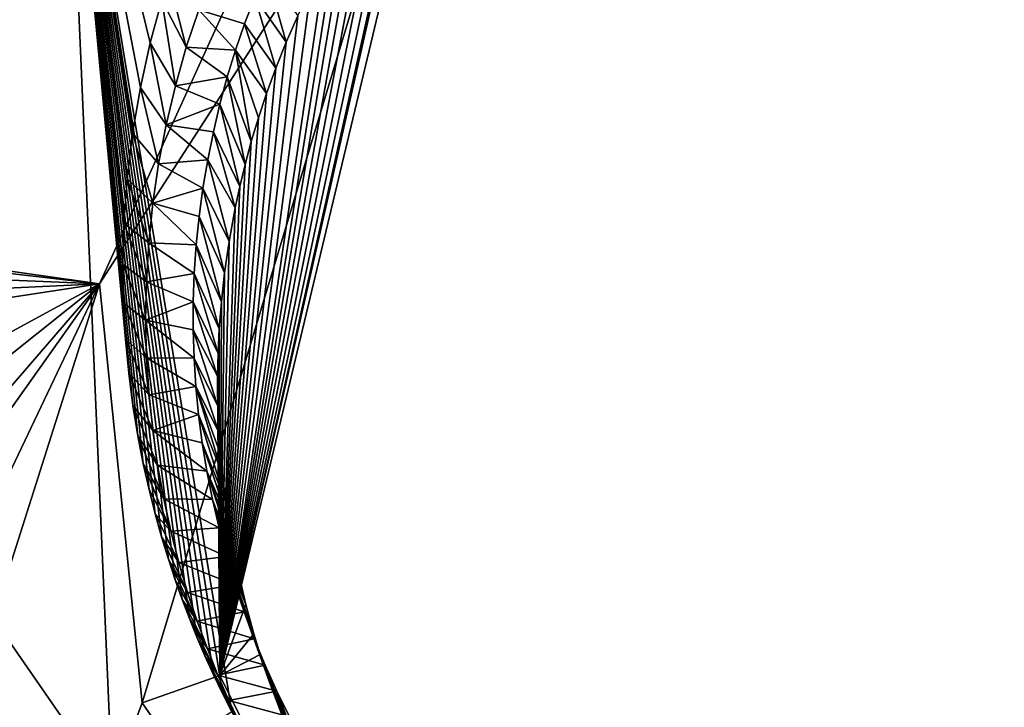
# Model space of a CAD drawing. Header units: millimetres. Extents: x -147 to 294, y -82 to 275.
# Tile 472 of 609: x 213.27 to 215.61, y 245.73 to 247.36. Entities that reach past the tile are written whole.
import ezdxf

# ---------------------------------------------------------------- set-up
doc = ezdxf.new("R2010")
doc.units = ezdxf.units.MM
doc.header["$LTSCALE"] = 67.506716
for name, color, linetype in [('1643', 7, 'CONTINUOUS'), ('1670', 7, 'CONTINUOUS'), ('3773', 7, 'CONTINUOUS'), ('3774', 7, 'CONTINUOUS'), ('3775', 7, 'CONTINUOUS'), ('3776', 7, 'CONTINUOUS'), ('3777', 7, 'CONTINUOUS'), ('3778', 7, 'CONTINUOUS'), ('3779', 7, 'CONTINUOUS'), ('499', 7, 'CONTINUOUS'), ('841', 7, 'CONTINUOUS')]:
    doc.layers.add(name, color=color, linetype=linetype)

msp = doc.modelspace()

# ---------------------------------------------------------------- linework, layer by layer
at = {"layer": '1643', "linetype": 'CONTINUOUS'}
for points in [[(213.672, 244.3437, -6.225), (206.5782, 244.5473, -6.2096), (200.6965, 246.8815, -6.1373), (213.672, 244.3437, -6.225)], [(212.902, 245.2862, -6.1371), (213.672, 244.3437, -6.225), (200.6965, 246.8815, -6.1373), (212.902, 245.2862, -6.1371)]]:
    msp.add_3dface(points, dxfattribs=at)
at = {"layer": '1670', "linetype": 'CONTINUOUS'}
for points in [[(213.4618, 246.7322, -3.7288), (214.0716, 248.0712, -3.65), (197.7173, 248.9699, -3.7503), (213.4618, 246.7322, -3.7288)], [(199.0867, 248.396, -3.7451), (213.4618, 246.7322, -3.7288), (197.7173, 248.9699, -3.7503), (199.0867, 248.396, -3.7451)], [(199.8242, 247.2973, -3.8183), (213.4618, 246.7322, -3.7288), (199.0867, 248.396, -3.7451), (199.8242, 247.2973, -3.8183)], [(199.8937, 246.0966, -3.9325), (213.4618, 246.7322, -3.7288), (199.8242, 247.2973, -3.8183), (199.8937, 246.0966, -3.9325)], [(198.5865, 244.4599, -4.1641), (213.4618, 246.7322, -3.7288), (199.8937, 246.0966, -3.9325), (198.5865, 244.4599, -4.1641)], [(213.4618, 246.7322, -3.7288), (198.5865, 244.4599, -4.1641), (207.1573, 243.304, -4.0113), (213.4618, 246.7322, -3.7288)], [(208.3239, 242.6352, -4.0634), (213.4618, 246.7322, -3.7288), (207.1573, 243.304, -4.0113), (208.3239, 242.6352, -4.0634)], [(208.9407, 241.49, -4.1749), (213.4618, 246.7322, -3.7288), (208.3239, 242.6352, -4.0634), (208.9407, 241.49, -4.1749)], [(209.4505, 238.3032, -4.5268), (213.4618, 246.7322, -3.7288), (208.8925, 240.2933, -4.3049), (209.4505, 238.3032, -4.5268)], [(208.8925, 240.2933, -4.3049), (213.4618, 246.7322, -3.7288), (208.9407, 241.49, -4.1749), (208.8925, 240.2933, -4.3049)], [(210.7698, 238.2533, -4.5179), (213.4618, 246.7322, -3.7288), (209.4505, 238.3032, -4.5268), (210.7698, 238.2533, -4.5179)], [(213.4618, 246.7322, -3.7288), (210.7698, 238.2533, -4.5179), (213.5635, 245.736, -3.8043), (213.4618, 246.7322, -3.7288)], [(213.5635, 245.736, -3.8043), (210.7698, 238.2533, -4.5179), (214.3491, 244.5932, -3.9074), (213.5635, 245.736, -3.8043)]]:
    msp.add_3dface(points, dxfattribs=at)
at = {"layer": '3773', "linetype": 'CONTINUOUS'}
for points in [[(213.7478, 245.8008, -3.8744), (214.3491, 244.5932, -3.9074), (213.8442, 245.8506, -4.1063), (213.7478, 245.8008, -3.8744)], [(213.8442, 245.8506, -4.1063), (214.3491, 244.5932, -3.9074), (213.8696, 245.7763, -4.1103), (213.8442, 245.8506, -4.1063)], [(213.5635, 245.736, -3.8043), (214.3491, 244.5932, -3.9074), (213.7478, 245.8008, -3.8744), (213.5635, 245.736, -3.8043)], [(213.8696, 245.7763, -4.1103), (214.3491, 244.5932, -3.9074), (213.8974, 245.7037, -4.1144), (213.8696, 245.7763, -4.1103)]]:
    msp.add_3dface(points, dxfattribs=at)
at = {"layer": '3774', "linetype": 'CONTINUOUS'}
for points in [[(214.0716, 248.0712, -3.65), (213.4618, 246.7322, -3.7288), (214.2198, 247.9095, -3.7665), (214.0716, 248.0712, -3.65)], [(213.4618, 246.7322, -3.7288), (213.5635, 245.736, -3.8043), (214.2198, 247.9095, -3.7665), (213.4618, 246.7322, -3.7288)], [(213.5635, 245.736, -3.8043), (213.7478, 245.8008, -3.8744), (214.2198, 247.9095, -3.7665), (213.5635, 245.736, -3.8043)], [(214.2198, 247.9095, -3.7665), (213.7478, 245.8008, -3.8744), (214.2356, 247.8424, -4.0151), (214.2198, 247.9095, -3.7665)], [(214.2356, 247.8424, -4.0151), (213.7478, 245.8008, -3.8744), (214.1999, 247.7992, -4.0165), (214.2356, 247.8424, -4.0151)], [(214.1999, 247.7992, -4.0165), (213.7478, 245.8008, -3.8744), (214.166, 247.756, -4.0179), (214.1999, 247.7992, -4.0165)], [(214.166, 247.756, -4.0179), (213.7478, 245.8008, -3.8744), (214.1339, 247.7127, -4.0194), (214.166, 247.756, -4.0179)], [(214.1339, 247.7127, -4.0194), (213.7478, 245.8008, -3.8744), (214.1036, 247.6697, -4.0209), (214.1339, 247.7127, -4.0194)], [(214.1036, 247.6697, -4.0209), (213.7478, 245.8008, -3.8744), (214.0751, 247.627, -4.0224), (214.1036, 247.6697, -4.0209)], [(214.0751, 247.627, -4.0224), (213.7478, 245.8008, -3.8744), (214.0482, 247.5845, -4.024), (214.0751, 247.627, -4.0224)], [(214.0482, 247.5845, -4.024), (213.7478, 245.8008, -3.8744), (214.023, 247.5424, -4.0256), (214.0482, 247.5845, -4.024)], [(214.023, 247.5424, -4.0256), (213.7478, 245.8008, -3.8744), (213.9994, 247.5007, -4.0272), (214.023, 247.5424, -4.0256)], [(213.9994, 247.5007, -4.0272), (213.7478, 245.8008, -3.8744), (213.9647, 247.4348, -4.0297), (213.9994, 247.5007, -4.0272)], [(213.9647, 247.4348, -4.0297), (213.7478, 245.8008, -3.8744), (213.9336, 247.3703, -4.0323), (213.9647, 247.4348, -4.0297)], [(213.9336, 247.3703, -4.0323), (213.7478, 245.8008, -3.8744), (213.9058, 247.3071, -4.0349), (213.9336, 247.3703, -4.0323)], [(213.9058, 247.3071, -4.0349), (213.7478, 245.8008, -3.8744), (213.881, 247.2454, -4.0375), (213.9058, 247.3071, -4.0349)], [(213.881, 247.2454, -4.0375), (213.7478, 245.8008, -3.8744), (213.859, 247.1853, -4.04), (213.881, 247.2454, -4.0375)], [(213.859, 247.1853, -4.04), (213.7478, 245.8008, -3.8744), (213.8397, 247.1271, -4.0426), (213.859, 247.1853, -4.04)], [(213.8397, 247.1271, -4.0426), (213.7478, 245.8008, -3.8744), (213.8227, 247.0707, -4.0451), (213.8397, 247.1271, -4.0426)], [(213.8227, 247.0707, -4.0451), (213.7478, 245.8008, -3.8744), (213.808, 247.0162, -4.0475), (213.8227, 247.0707, -4.0451)], [(213.808, 247.0162, -4.0475), (213.7478, 245.8008, -3.8744), (213.7953, 246.9637, -4.0498), (213.808, 247.0162, -4.0475)], [(213.7953, 246.9637, -4.0498), (213.7478, 245.8008, -3.8744), (213.7844, 246.9132, -4.0521), (213.7953, 246.9637, -4.0498)], [(213.7844, 246.9132, -4.0521), (213.7478, 245.8008, -3.8744), (213.77, 246.8333, -4.0559), (213.7844, 246.9132, -4.0521)], [(213.77, 246.8333, -4.0559), (213.7478, 245.8008, -3.8744), (213.7593, 246.7587, -4.0594), (213.77, 246.8333, -4.0559)], [(213.7593, 246.7587, -4.0594), (213.7478, 245.8008, -3.8744), (213.7517, 246.6895, -4.0628), (213.7593, 246.7587, -4.0594)], [(213.7517, 246.6895, -4.0628), (213.7478, 245.8008, -3.8744), (213.7468, 246.6256, -4.0659), (213.7517, 246.6895, -4.0628)], [(213.7468, 246.6256, -4.0659), (213.7478, 245.8008, -3.8744), (213.744, 246.5669, -4.0688), (213.7468, 246.6256, -4.0659)], [(213.744, 246.5669, -4.0688), (213.7478, 245.8008, -3.8744), (213.7428, 246.5132, -4.0714), (213.744, 246.5669, -4.0688)], [(213.7428, 246.5132, -4.0714), (213.7478, 245.8008, -3.8744), (213.7434, 246.4415, -4.075), (213.7428, 246.5132, -4.0714)], [(213.7434, 246.4415, -4.075), (213.7478, 245.8008, -3.8744), (213.746, 246.3797, -4.0781), (213.7434, 246.4415, -4.075)], [(213.746, 246.3797, -4.0781), (213.7478, 245.8008, -3.8744), (213.7496, 246.327, -4.0808), (213.746, 246.3797, -4.0781)], [(213.7496, 246.327, -4.0808), (213.7478, 245.8008, -3.8744), (213.7538, 246.2824, -4.0831), (213.7496, 246.327, -4.0808)], [(213.7538, 246.2824, -4.0831), (213.7478, 245.8008, -3.8744), (213.762, 246.2139, -4.0866), (213.7538, 246.2824, -4.0831)], [(213.762, 246.2139, -4.0866), (213.7478, 245.8008, -3.8744), (213.7688, 246.1676, -4.0891), (213.762, 246.2139, -4.0866)], [(213.7688, 246.1676, -4.0891), (213.7478, 245.8008, -3.8744), (213.7781, 246.1136, -4.092), (213.7688, 246.1676, -4.0891)], [(213.7781, 246.1136, -4.092), (213.7478, 245.8008, -3.8744), (213.7876, 246.0655, -4.0946), (213.7781, 246.1136, -4.092)], [(213.7876, 246.0655, -4.0946), (213.7478, 245.8008, -3.8744), (213.8098, 245.9698, -4.0998), (213.7876, 246.0655, -4.0946)], [(213.8098, 245.9698, -4.0998), (213.7478, 245.8008, -3.8744), (213.829, 245.9002, -4.1036), (213.8098, 245.9698, -4.0998)], [(213.7478, 245.8008, -3.8744), (213.8442, 245.8506, -4.1063), (213.829, 245.9002, -4.1036), (213.7478, 245.8008, -3.8744)]]:
    msp.add_3dface(points, dxfattribs=at)
at = {"layer": '3775', "linetype": 'CONTINUOUS'}
for points in [[(213.858, 247.4766, -4.6871), (213.9058, 247.3071, -4.0349), (213.8313, 247.4141, -4.6908), (213.858, 247.4766, -4.6871)], [(213.9336, 247.3703, -4.0323), (213.9058, 247.3071, -4.0349), (213.858, 247.4766, -4.6871), (213.9336, 247.3703, -4.0323)], [(213.8313, 247.4141, -4.6908), (213.881, 247.2454, -4.0375), (213.807, 247.3513, -4.6946), (213.8313, 247.4141, -4.6908)], [(213.9058, 247.3071, -4.0349), (213.881, 247.2454, -4.0375), (213.8313, 247.4141, -4.6908), (213.9058, 247.3071, -4.0349)], [(213.807, 247.3513, -4.6946), (213.859, 247.1853, -4.04), (213.7852, 247.2883, -4.6985), (213.807, 247.3513, -4.6946)], [(213.881, 247.2454, -4.0375), (213.859, 247.1853, -4.04), (213.807, 247.3513, -4.6946), (213.881, 247.2454, -4.0375)], [(213.7852, 247.2883, -4.6985), (213.8227, 247.0707, -4.0451), (213.7657, 247.2247, -4.7025), (213.7852, 247.2883, -4.6985)], [(213.859, 247.1853, -4.04), (213.8397, 247.1271, -4.0426), (213.7852, 247.2883, -4.6985), (213.859, 247.1853, -4.04)], [(213.8397, 247.1271, -4.0426), (213.8227, 247.0707, -4.0451), (213.7852, 247.2883, -4.6985), (213.8397, 247.1271, -4.0426)], [(213.7657, 247.2247, -4.7025), (213.808, 247.0162, -4.0475), (213.7481, 247.1598, -4.7067), (213.7657, 247.2247, -4.7025)], [(213.8227, 247.0707, -4.0451), (213.808, 247.0162, -4.0475), (213.7657, 247.2247, -4.7025), (213.8227, 247.0707, -4.0451)], [(213.7481, 247.1598, -4.7067), (213.7953, 246.9637, -4.0498), (213.7326, 247.094, -4.7109), (213.7481, 247.1598, -4.7067)], [(213.808, 247.0162, -4.0475), (213.7953, 246.9637, -4.0498), (213.7481, 247.1598, -4.7067), (213.808, 247.0162, -4.0475)], [(213.7326, 247.094, -4.7109), (213.7844, 246.9132, -4.0521), (213.7192, 247.0274, -4.7153), (213.7326, 247.094, -4.7109)], [(213.7953, 246.9637, -4.0498), (213.7844, 246.9132, -4.0521), (213.7326, 247.094, -4.7109), (213.7953, 246.9637, -4.0498)], [(213.7192, 247.0274, -4.7153), (213.77, 246.8333, -4.0559), (213.7079, 246.9602, -4.7198), (213.7192, 247.0274, -4.7153)], [(213.7844, 246.9132, -4.0521), (213.77, 246.8333, -4.0559), (213.7192, 247.0274, -4.7153), (213.7844, 246.9132, -4.0521)], [(213.7079, 246.9602, -4.7198), (213.7593, 246.7587, -4.0594), (213.6988, 246.8927, -4.7244), (213.7079, 246.9602, -4.7198)], [(213.77, 246.8333, -4.0559), (213.7593, 246.7587, -4.0594), (213.7079, 246.9602, -4.7198), (213.77, 246.8333, -4.0559)], [(213.6988, 246.8927, -4.7244), (213.7517, 246.6895, -4.0628), (213.6919, 246.825, -4.7291), (213.6988, 246.8927, -4.7244)], [(213.7593, 246.7587, -4.0594), (213.7517, 246.6895, -4.0628), (213.6988, 246.8927, -4.7244), (213.7593, 246.7587, -4.0594)], [(213.6919, 246.825, -4.7291), (213.7468, 246.6256, -4.0659), (213.6872, 246.7573, -4.7339), (213.6919, 246.825, -4.7291)], [(213.7517, 246.6895, -4.0628), (213.7468, 246.6256, -4.0659), (213.6919, 246.825, -4.7291), (213.7517, 246.6895, -4.0628)], [(213.6872, 246.7573, -4.7339), (213.744, 246.5669, -4.0688), (213.6847, 246.6899, -4.7387), (213.6872, 246.7573, -4.7339)], [(213.7468, 246.6256, -4.0659), (213.744, 246.5669, -4.0688), (213.6872, 246.7573, -4.7339), (213.7468, 246.6256, -4.0659)], [(213.6847, 246.6899, -4.7387), (213.7428, 246.5132, -4.0714), (213.6846, 246.6229, -4.7435), (213.6847, 246.6899, -4.7387)], [(213.744, 246.5669, -4.0688), (213.7428, 246.5132, -4.0714), (213.6847, 246.6899, -4.7387), (213.744, 246.5669, -4.0688)], [(213.7428, 246.5132, -4.0714), (213.7434, 246.4415, -4.075), (213.6846, 246.6229, -4.7435), (213.7428, 246.5132, -4.0714)], [(213.6846, 246.6229, -4.7435), (213.7434, 246.4415, -4.075), (213.6867, 246.5558, -4.7484), (213.6846, 246.6229, -4.7435)], [(213.7434, 246.4415, -4.075), (213.746, 246.3797, -4.0781), (213.6867, 246.5558, -4.7484), (213.7434, 246.4415, -4.075)], [(213.6867, 246.5558, -4.7484), (213.746, 246.3797, -4.0781), (213.691, 246.4886, -4.7533), (213.6867, 246.5558, -4.7484)], [(213.746, 246.3797, -4.0781), (213.7496, 246.327, -4.0808), (213.691, 246.4886, -4.7533), (213.746, 246.3797, -4.0781)], [(213.7496, 246.327, -4.0808), (213.7538, 246.2824, -4.0831), (213.691, 246.4886, -4.7533), (213.7496, 246.327, -4.0808)], [(213.691, 246.4886, -4.7533), (213.7538, 246.2824, -4.0831), (213.6975, 246.4214, -4.7584), (213.691, 246.4886, -4.7533)], [(213.7538, 246.2824, -4.0831), (213.762, 246.2139, -4.0866), (213.6975, 246.4214, -4.7584), (213.7538, 246.2824, -4.0831)], [(213.6975, 246.4214, -4.7584), (213.762, 246.2139, -4.0866), (213.7063, 246.3541, -4.7634), (213.6975, 246.4214, -4.7584)], [(213.762, 246.2139, -4.0866), (213.7688, 246.1676, -4.0891), (213.7063, 246.3541, -4.7634), (213.762, 246.2139, -4.0866)], [(213.7063, 246.3541, -4.7634), (213.7688, 246.1676, -4.0891), (213.7173, 246.2867, -4.7686), (213.7063, 246.3541, -4.7634)], [(213.7688, 246.1676, -4.0891), (213.7781, 246.1136, -4.092), (213.7173, 246.2867, -4.7686), (213.7688, 246.1676, -4.0891)], [(213.7781, 246.1136, -4.092), (213.7876, 246.0655, -4.0946), (213.7173, 246.2867, -4.7686), (213.7781, 246.1136, -4.092)], [(213.7173, 246.2867, -4.7686), (213.7876, 246.0655, -4.0946), (213.7306, 246.2193, -4.7738), (213.7173, 246.2867, -4.7686)], [(213.7876, 246.0655, -4.0946), (213.8098, 245.9698, -4.0998), (213.7306, 246.2193, -4.7738), (213.7876, 246.0655, -4.0946)], [(213.7306, 246.2193, -4.7738), (213.8098, 245.9698, -4.0998), (213.7461, 246.1518, -4.7791), (213.7306, 246.2193, -4.7738)], [(213.7461, 246.1518, -4.7791), (213.8098, 245.9698, -4.0998), (213.7639, 246.0843, -4.7845), (213.7461, 246.1518, -4.7791)], [(213.829, 245.9002, -4.1036), (213.8442, 245.8506, -4.1063), (213.7639, 246.0843, -4.7845), (213.829, 245.9002, -4.1036)], [(213.7639, 246.0843, -4.7845), (213.8442, 245.8506, -4.1063), (213.784, 246.0168, -4.7899), (213.7639, 246.0843, -4.7845)], [(213.8098, 245.9698, -4.0998), (213.829, 245.9002, -4.1036), (213.7639, 246.0843, -4.7845), (213.8098, 245.9698, -4.0998)]]:
    msp.add_3dface(points, dxfattribs=at)
at = {"layer": '3776', "linetype": 'CONTINUOUS'}
for points in [[(213.8442, 245.8506, -4.1063), (213.8696, 245.7763, -4.1103), (213.784, 246.0168, -4.7899), (213.8442, 245.8506, -4.1063)], [(213.784, 246.0168, -4.7899), (213.8696, 245.7763, -4.1103), (213.8059, 245.9521, -4.7951), (213.784, 246.0168, -4.7899)], [(213.8059, 245.9521, -4.7951), (213.8696, 245.7763, -4.1103), (213.8298, 245.8884, -4.8003), (213.8059, 245.9521, -4.7951)], [(213.8696, 245.7763, -4.1103), (213.8974, 245.7037, -4.1144), (213.8298, 245.8884, -4.8003), (213.8696, 245.7763, -4.1103)], [(213.8298, 245.8884, -4.8003), (213.8974, 245.7037, -4.1144), (213.8557, 245.8256, -4.8055), (213.8298, 245.8884, -4.8003)], [(213.8974, 245.7037, -4.1144), (213.9274, 245.633, -4.1184), (213.8557, 245.8256, -4.8055), (213.8974, 245.7037, -4.1144)], [(213.8557, 245.8256, -4.8055), (213.9274, 245.633, -4.1184), (213.8836, 245.7638, -4.8107), (213.8557, 245.8256, -4.8055)], [(213.9274, 245.633, -4.1184), (213.9594, 245.5646, -4.1223), (213.8836, 245.7638, -4.8107), (213.9274, 245.633, -4.1184)], [(213.8836, 245.7638, -4.8107), (213.9594, 245.5646, -4.1223), (213.9135, 245.7029, -4.8159), (213.8836, 245.7638, -4.8107)]]:
    msp.add_3dface(points, dxfattribs=at)
at = {"layer": '3777', "linetype": 'CONTINUOUS'}
for points in [[(213.8313, 247.4141, -4.6908), (213.807, 247.3513, -4.6946), (213.6978, 247.3845, -4.6901), (213.8313, 247.4141, -4.6908)], [(213.6978, 247.3845, -4.6901), (213.7852, 247.2883, -4.6985), (213.6682, 247.2952, -4.6957), (213.6978, 247.3845, -4.6901)], [(213.807, 247.3513, -4.6946), (213.7852, 247.2883, -4.6985), (213.6978, 247.3845, -4.6901), (213.807, 247.3513, -4.6946)], [(213.6682, 247.2952, -4.6957), (213.7657, 247.2247, -4.7025), (213.6422, 247.2036, -4.7015), (213.6682, 247.2952, -4.6957)], [(213.7852, 247.2883, -4.6985), (213.7657, 247.2247, -4.7025), (213.6682, 247.2952, -4.6957), (213.7852, 247.2883, -4.6985)], [(213.7657, 247.2247, -4.7025), (213.7481, 247.1598, -4.7067), (213.6422, 247.2036, -4.7015), (213.7657, 247.2247, -4.7025)], [(213.6422, 247.2036, -4.7015), (213.7481, 247.1598, -4.7067), (213.6201, 247.1109, -4.7076), (213.6422, 247.2036, -4.7015)], [(213.7481, 247.1598, -4.7067), (213.7326, 247.094, -4.7109), (213.6201, 247.1109, -4.7076), (213.7481, 247.1598, -4.7067)], [(213.6201, 247.1109, -4.7076), (213.7192, 247.0274, -4.7153), (213.6022, 247.0182, -4.7138), (213.6201, 247.1109, -4.7076)], [(213.7326, 247.094, -4.7109), (213.7192, 247.0274, -4.7153), (213.6201, 247.1109, -4.7076), (213.7326, 247.094, -4.7109)], [(213.7192, 247.0274, -4.7153), (213.7079, 246.9602, -4.7198), (213.6022, 247.0182, -4.7138), (213.7192, 247.0274, -4.7153)], [(213.6022, 247.0182, -4.7138), (213.7079, 246.9602, -4.7198), (213.5885, 246.9245, -4.7201), (213.6022, 247.0182, -4.7138)], [(213.7079, 246.9602, -4.7198), (213.6988, 246.8927, -4.7244), (213.5885, 246.9245, -4.7201), (213.7079, 246.9602, -4.7198)], [(213.5885, 246.9245, -4.7201), (213.6919, 246.825, -4.7291), (213.5789, 246.8303, -4.7266), (213.5885, 246.9245, -4.7201)], [(213.6988, 246.8927, -4.7244), (213.6919, 246.825, -4.7291), (213.5885, 246.9245, -4.7201), (213.6988, 246.8927, -4.7244)], [(213.5789, 246.8303, -4.7266), (213.6872, 246.7573, -4.7339), (213.5733, 246.7371, -4.7332), (213.5789, 246.8303, -4.7266)], [(213.6919, 246.825, -4.7291), (213.6872, 246.7573, -4.7339), (213.5789, 246.8303, -4.7266), (213.6919, 246.825, -4.7291)], [(213.6872, 246.7573, -4.7339), (213.6847, 246.6899, -4.7387), (213.5733, 246.7371, -4.7332), (213.6872, 246.7573, -4.7339)], [(213.5733, 246.7371, -4.7332), (213.6847, 246.6899, -4.7387), (213.5714, 246.6463, -4.7397), (213.5733, 246.7371, -4.7332)], [(213.6847, 246.6899, -4.7387), (213.6846, 246.6229, -4.7435), (213.5714, 246.6463, -4.7397), (213.6847, 246.6899, -4.7387)], [(213.6846, 246.6229, -4.7435), (213.6867, 246.5558, -4.7484), (213.5714, 246.6463, -4.7397), (213.6846, 246.6229, -4.7435)], [(213.5714, 246.6463, -4.7397), (213.6867, 246.5558, -4.7484), (213.5736, 246.5567, -4.7463), (213.5714, 246.6463, -4.7397)], [(213.6867, 246.5558, -4.7484), (213.691, 246.4886, -4.7533), (213.5736, 246.5567, -4.7463), (213.6867, 246.5558, -4.7484)], [(213.5736, 246.5567, -4.7463), (213.691, 246.4886, -4.7533), (213.5795, 246.4688, -4.7528), (213.5736, 246.5567, -4.7463)], [(213.691, 246.4886, -4.7533), (213.6975, 246.4214, -4.7584), (213.5795, 246.4688, -4.7528), (213.691, 246.4886, -4.7533)], [(213.5795, 246.4688, -4.7528), (213.6975, 246.4214, -4.7584), (213.5883, 246.3835, -4.7592), (213.5795, 246.4688, -4.7528)], [(213.6975, 246.4214, -4.7584), (213.7063, 246.3541, -4.7634), (213.5883, 246.3835, -4.7592), (213.6975, 246.4214, -4.7584)], [(213.7063, 246.3541, -4.7634), (213.7173, 246.2867, -4.7686), (213.5883, 246.3835, -4.7592), (213.7063, 246.3541, -4.7634)], [(213.5883, 246.3835, -4.7592), (213.7173, 246.2867, -4.7686), (213.5998, 246.3011, -4.7654), (213.5883, 246.3835, -4.7592)], [(213.7173, 246.2867, -4.7686), (213.7306, 246.2193, -4.7738), (213.5998, 246.3011, -4.7654), (213.7173, 246.2867, -4.7686)], [(213.5998, 246.3011, -4.7654), (213.7306, 246.2193, -4.7738), (213.6144, 246.2213, -4.7716), (213.5998, 246.3011, -4.7654)], [(213.7306, 246.2193, -4.7738), (213.7461, 246.1518, -4.7791), (213.6144, 246.2213, -4.7716), (213.7306, 246.2193, -4.7738)], [(213.6144, 246.2213, -4.7716), (213.7461, 246.1518, -4.7791), (213.6316, 246.1442, -4.7777), (213.6144, 246.2213, -4.7716)], [(213.7461, 246.1518, -4.7791), (213.7639, 246.0843, -4.7845), (213.6316, 246.1442, -4.7777), (213.7461, 246.1518, -4.7791)], [(213.6316, 246.1442, -4.7777), (213.7639, 246.0843, -4.7845), (213.6506, 246.0699, -4.7835), (213.6316, 246.1442, -4.7777)], [(213.7639, 246.0843, -4.7845), (213.784, 246.0168, -4.7899), (213.6506, 246.0699, -4.7835), (213.7639, 246.0843, -4.7845)], [(213.6506, 246.0699, -4.7835), (213.784, 246.0168, -4.7899), (213.6713, 245.9986, -4.7892), (213.6506, 246.0699, -4.7835)], [(213.784, 246.0168, -4.7899), (213.8059, 245.9521, -4.7951), (213.6713, 245.9986, -4.7892), (213.784, 246.0168, -4.7899)], [(213.6713, 245.9986, -4.7892), (213.8059, 245.9521, -4.7951), (213.6941, 245.9301, -4.7948), (213.6713, 245.9986, -4.7892)], [(213.8059, 245.9521, -4.7951), (213.8298, 245.8884, -4.8003), (213.6941, 245.9301, -4.7948), (213.8059, 245.9521, -4.7951)], [(213.6941, 245.9301, -4.7948), (213.8298, 245.8884, -4.8003), (213.7184, 245.8645, -4.8002), (213.6941, 245.9301, -4.7948)], [(213.8298, 245.8884, -4.8003), (213.8557, 245.8256, -4.8055), (213.7184, 245.8645, -4.8002), (213.8298, 245.8884, -4.8003)], [(213.7184, 245.8645, -4.8002), (213.8557, 245.8256, -4.8055), (213.7436, 245.8015, -4.8054), (213.7184, 245.8645, -4.8002)], [(213.8557, 245.8256, -4.8055), (213.8836, 245.7638, -4.8107), (213.7436, 245.8015, -4.8054), (213.8557, 245.8256, -4.8055)], [(213.7436, 245.8015, -4.8054), (213.8836, 245.7638, -4.8107), (213.7698, 245.7413, -4.8104), (213.7436, 245.8015, -4.8054)], [(213.8836, 245.7638, -4.8107), (213.9135, 245.7029, -4.8159), (213.7698, 245.7413, -4.8104), (213.8836, 245.7638, -4.8107)], [(213.7698, 245.7413, -4.8104), (213.9135, 245.7029, -4.8159), (213.7971, 245.6839, -4.8153), (213.7698, 245.7413, -4.8104)]]:
    msp.add_3dface(points, dxfattribs=at)
at = {"layer": '3778', "linetype": 'CONTINUOUS'}
for points in [[(213.6262, 247.4601, -5.1431), (213.6682, 247.2952, -4.6957), (213.6098, 247.4072, -5.1432), (213.6262, 247.4601, -5.1431)], [(213.6978, 247.3845, -4.6901), (213.6682, 247.2952, -4.6957), (213.6262, 247.4601, -5.1431), (213.6978, 247.3845, -4.6901)], [(213.6098, 247.4072, -5.1432), (213.6422, 247.2036, -4.7015), (213.5824, 247.3058, -5.1435), (213.6098, 247.4072, -5.1432)], [(213.6682, 247.2952, -4.6957), (213.6422, 247.2036, -4.7015), (213.6098, 247.4072, -5.1432), (213.6682, 247.2952, -4.6957)], [(213.5824, 247.3058, -5.1435), (213.6201, 247.1109, -4.7076), (213.5589, 247.1999, -5.1441), (213.5824, 247.3058, -5.1435)], [(213.6422, 247.2036, -4.7015), (213.6201, 247.1109, -4.7076), (213.5824, 247.3058, -5.1435), (213.6422, 247.2036, -4.7015)], [(213.5589, 247.1999, -5.1441), (213.6022, 247.0182, -4.7138), (213.5403, 247.0908, -5.1447), (213.5589, 247.1999, -5.1441)], [(213.6201, 247.1109, -4.7076), (213.6022, 247.0182, -4.7138), (213.5589, 247.1999, -5.1441), (213.6201, 247.1109, -4.7076)], [(213.5403, 247.0908, -5.1447), (213.5885, 246.9245, -4.7201), (213.5273, 246.9819, -5.1453), (213.5403, 247.0908, -5.1447)], [(213.6022, 247.0182, -4.7138), (213.5885, 246.9245, -4.7201), (213.5403, 247.0908, -5.1447), (213.6022, 247.0182, -4.7138)], [(213.5273, 246.9819, -5.1453), (213.5789, 246.8303, -4.7266), (213.5198, 246.8767, -5.146), (213.5273, 246.9819, -5.1453)], [(213.5885, 246.9245, -4.7201), (213.5789, 246.8303, -4.7266), (213.5273, 246.9819, -5.1453), (213.5885, 246.9245, -4.7201)], [(213.5198, 246.8767, -5.146), (213.5733, 246.7371, -4.7332), (213.5174, 246.7785, -5.1465), (213.5198, 246.8767, -5.146)], [(213.5789, 246.8303, -4.7266), (213.5733, 246.7371, -4.7332), (213.5198, 246.8767, -5.146), (213.5789, 246.8303, -4.7266)], [(213.5733, 246.7371, -4.7332), (213.5714, 246.6463, -4.7397), (213.5174, 246.7785, -5.1465), (213.5733, 246.7371, -4.7332)], [(213.5174, 246.7785, -5.1465), (213.5714, 246.6463, -4.7397), (213.519, 246.687, -5.1467), (213.5174, 246.7785, -5.1465)], [(213.5714, 246.6463, -4.7397), (213.5736, 246.5567, -4.7463), (213.519, 246.687, -5.1467), (213.5714, 246.6463, -4.7397)], [(213.519, 246.687, -5.1467), (213.5736, 246.5567, -4.7463), (213.5239, 246.601, -5.1467), (213.519, 246.687, -5.1467)], [(213.5736, 246.5567, -4.7463), (213.5795, 246.4688, -4.7528), (213.5239, 246.601, -5.1467), (213.5736, 246.5567, -4.7463)], [(213.5239, 246.601, -5.1467), (213.5795, 246.4688, -4.7528), (213.5314, 246.5199, -5.1466), (213.5239, 246.601, -5.1467)], [(213.5795, 246.4688, -4.7528), (213.5883, 246.3835, -4.7592), (213.5314, 246.5199, -5.1466), (213.5795, 246.4688, -4.7528)], [(213.5314, 246.5199, -5.1466), (213.5883, 246.3835, -4.7592), (213.5412, 246.4435, -5.1465), (213.5314, 246.5199, -5.1466)], [(213.5883, 246.3835, -4.7592), (213.5998, 246.3011, -4.7654), (213.5412, 246.4435, -5.1465), (213.5883, 246.3835, -4.7592)], [(213.5412, 246.4435, -5.1465), (213.5998, 246.3011, -4.7654), (213.5529, 246.3713, -5.1466), (213.5412, 246.4435, -5.1465)], [(213.5998, 246.3011, -4.7654), (213.6144, 246.2213, -4.7716), (213.5529, 246.3713, -5.1466), (213.5998, 246.3011, -4.7654)], [(213.5529, 246.3713, -5.1466), (213.6144, 246.2213, -4.7716), (213.5658, 246.3047, -5.1467), (213.5529, 246.3713, -5.1466)], [(213.6144, 246.2213, -4.7716), (213.6316, 246.1442, -4.7777), (213.5658, 246.3047, -5.1467), (213.6144, 246.2213, -4.7716)], [(213.5658, 246.3047, -5.1467), (213.6316, 246.1442, -4.7777), (213.5795, 246.2432, -5.1469), (213.5658, 246.3047, -5.1467)], [(213.5795, 246.2432, -5.1469), (213.6316, 246.1442, -4.7777), (213.594, 246.1857, -5.147), (213.5795, 246.2432, -5.1469)], [(213.6316, 246.1442, -4.7777), (213.6506, 246.0699, -4.7835), (213.594, 246.1857, -5.147), (213.6316, 246.1442, -4.7777)], [(213.594, 246.1857, -5.147), (213.6506, 246.0699, -4.7835), (213.6092, 246.131, -5.1472), (213.594, 246.1857, -5.147)], [(213.6506, 246.0699, -4.7835), (213.6713, 245.9986, -4.7892), (213.6092, 246.131, -5.1472), (213.6506, 246.0699, -4.7835)], [(213.6092, 246.131, -5.1472), (213.6713, 245.9986, -4.7892), (213.6255, 246.0779, -5.1472), (213.6092, 246.131, -5.1472)], [(213.6713, 245.9986, -4.7892), (213.6941, 245.9301, -4.7948), (213.6255, 246.0779, -5.1472), (213.6713, 245.9986, -4.7892)], [(213.6255, 246.0779, -5.1472), (213.6941, 245.9301, -4.7948), (213.642, 246.0281, -5.1472), (213.6255, 246.0779, -5.1472)], [(213.642, 246.0281, -5.1472), (213.6941, 245.9301, -4.7948), (213.6587, 245.9813, -5.1472), (213.642, 246.0281, -5.1472)], [(213.6941, 245.9301, -4.7948), (213.7184, 245.8645, -4.8002), (213.6587, 245.9813, -5.1472), (213.6941, 245.9301, -4.7948)], [(213.6587, 245.9813, -5.1472), (213.7184, 245.8645, -4.8002), (213.6758, 245.9363, -5.1471), (213.6587, 245.9813, -5.1472)], [(213.7184, 245.8645, -4.8002), (213.7436, 245.8015, -4.8054), (213.6758, 245.9363, -5.1471), (213.7184, 245.8645, -4.8002)], [(213.6758, 245.9363, -5.1471), (213.7436, 245.8015, -4.8054), (213.6936, 245.8922, -5.1471), (213.6758, 245.9363, -5.1471)], [(213.6936, 245.8922, -5.1471), (213.7436, 245.8015, -4.8054), (213.7127, 245.8476, -5.147), (213.6936, 245.8922, -5.1471)], [(213.7436, 245.8015, -4.8054), (213.7698, 245.7413, -4.8104), (213.7127, 245.8476, -5.147), (213.7436, 245.8015, -4.8054)], [(213.7127, 245.8476, -5.147), (213.7698, 245.7413, -4.8104), (213.7332, 245.8025, -5.147), (213.7127, 245.8476, -5.147)], [(213.7698, 245.7413, -4.8104), (213.7971, 245.6839, -4.8153), (213.7332, 245.8025, -5.147), (213.7698, 245.7413, -4.8104)], [(213.7332, 245.8025, -5.147), (213.7971, 245.6839, -4.8153), (213.7547, 245.7577, -5.1469), (213.7332, 245.8025, -5.147)], [(213.7971, 245.6839, -4.8153), (213.8251, 245.6289, -4.82), (213.7547, 245.7577, -5.1469), (213.7971, 245.6839, -4.8153)], [(213.7547, 245.7577, -5.1469), (213.8251, 245.6289, -4.82), (213.7765, 245.7145, -5.1469), (213.7547, 245.7577, -5.1469)]]:
    msp.add_3dface(points, dxfattribs=at)
at = {"layer": '3779', "linetype": 'CONTINUOUS'}
for points in [[(212.5142, 246.9401, -6.0049), (213.0038, 248.5157, -5.9044), (213.3803, 248.1301, -5.7929), (212.5142, 246.9401, -6.0049)], [(213.4924, 245.5271, -5.8925), (212.5142, 246.9401, -6.0049), (213.3803, 248.1301, -5.7929), (213.4924, 245.5271, -5.8925)], [(213.6098, 247.4072, -5.1432), (213.5824, 247.3058, -5.1435), (213.3803, 248.1301, -5.7929), (213.6098, 247.4072, -5.1432)], [(213.5824, 247.3058, -5.1435), (213.5589, 247.1999, -5.1441), (213.3803, 248.1301, -5.7929), (213.5824, 247.3058, -5.1435)], [(213.5589, 247.1999, -5.1441), (213.5403, 247.0908, -5.1447), (213.3803, 248.1301, -5.7929), (213.5589, 247.1999, -5.1441)], [(213.5403, 247.0908, -5.1447), (213.5273, 246.9819, -5.1453), (213.3803, 248.1301, -5.7929), (213.5403, 247.0908, -5.1447)], [(213.5273, 246.9819, -5.1453), (213.5198, 246.8767, -5.146), (213.3803, 248.1301, -5.7929), (213.5273, 246.9819, -5.1453)], [(213.5198, 246.8767, -5.146), (213.5174, 246.7785, -5.1465), (213.3803, 248.1301, -5.7929), (213.5198, 246.8767, -5.146)], [(213.5174, 246.7785, -5.1465), (213.519, 246.687, -5.1467), (213.3803, 248.1301, -5.7929), (213.5174, 246.7785, -5.1465)], [(213.519, 246.687, -5.1467), (213.5239, 246.601, -5.1467), (213.3803, 248.1301, -5.7929), (213.519, 246.687, -5.1467)], [(213.5239, 246.601, -5.1467), (213.5314, 246.5199, -5.1466), (213.3803, 248.1301, -5.7929), (213.5239, 246.601, -5.1467)], [(213.5314, 246.5199, -5.1466), (213.5412, 246.4435, -5.1465), (213.3803, 248.1301, -5.7929), (213.5314, 246.5199, -5.1466)], [(213.5412, 246.4435, -5.1465), (213.5529, 246.3713, -5.1466), (213.3803, 248.1301, -5.7929), (213.5412, 246.4435, -5.1465)], [(213.5529, 246.3713, -5.1466), (213.5658, 246.3047, -5.1467), (213.3803, 248.1301, -5.7929), (213.5529, 246.3713, -5.1466)], [(213.5658, 246.3047, -5.1467), (213.5795, 246.2432, -5.1469), (213.3803, 248.1301, -5.7929), (213.5658, 246.3047, -5.1467)], [(213.5795, 246.2432, -5.1469), (213.594, 246.1857, -5.147), (213.3803, 248.1301, -5.7929), (213.5795, 246.2432, -5.1469)], [(213.594, 246.1857, -5.147), (213.6092, 246.131, -5.1472), (213.3803, 248.1301, -5.7929), (213.594, 246.1857, -5.147)], [(213.6092, 246.131, -5.1472), (213.6255, 246.0779, -5.1472), (213.3803, 248.1301, -5.7929), (213.6092, 246.131, -5.1472)], [(213.6255, 246.0779, -5.1472), (213.642, 246.0281, -5.1472), (213.3803, 248.1301, -5.7929), (213.6255, 246.0779, -5.1472)], [(213.642, 246.0281, -5.1472), (213.6587, 245.9813, -5.1472), (213.3803, 248.1301, -5.7929), (213.642, 246.0281, -5.1472)], [(213.6587, 245.9813, -5.1472), (213.6758, 245.9363, -5.1471), (213.3803, 248.1301, -5.7929), (213.6587, 245.9813, -5.1472)], [(213.6758, 245.9363, -5.1471), (213.6936, 245.8922, -5.1471), (213.3803, 248.1301, -5.7929), (213.6758, 245.9363, -5.1471)], [(213.6936, 245.8922, -5.1471), (213.7127, 245.8476, -5.147), (213.3803, 248.1301, -5.7929), (213.6936, 245.8922, -5.1471)], [(213.7127, 245.8476, -5.147), (213.7332, 245.8025, -5.147), (213.3803, 248.1301, -5.7929), (213.7127, 245.8476, -5.147)], [(213.7332, 245.8025, -5.147), (213.7547, 245.7577, -5.1469), (213.3803, 248.1301, -5.7929), (213.7332, 245.8025, -5.147)], [(213.7547, 245.7577, -5.1469), (213.7765, 245.7145, -5.1469), (213.3803, 248.1301, -5.7929), (213.7547, 245.7577, -5.1469)], [(213.7765, 245.7145, -5.1469), (213.4924, 245.5271, -5.8925), (213.3803, 248.1301, -5.7929), (213.7765, 245.7145, -5.1469)], [(212.902, 245.2862, -6.1371), (212.5142, 246.9401, -6.0049), (213.4924, 245.5271, -5.8925), (212.902, 245.2862, -6.1371)]]:
    msp.add_3dface(points, dxfattribs=at)
at = {"layer": '499', "linetype": 'CONTINUOUS'}
for points in [[(211.4978, 250.5133, -27.9949), (234.0898, 247.0812, -32.4551), (206.3686, 237.4971, -31.4334), (211.4978, 250.5133, -27.9949)], [(234.1026, 247.4318, -32.3338), (234.0898, 247.0812, -32.4551), (211.4978, 250.5133, -27.9949), (234.1026, 247.4318, -32.3338)], [(234.0898, 247.0812, -32.4551), (233.6799, 235.3329, -36.3477), (206.3686, 237.4971, -31.4334), (234.0898, 247.0812, -32.4551)]]:
    msp.add_3dface(points, dxfattribs=at)
at = {"layer": '841', "linetype": 'CONTINUOUS'}
for points in [[(235.3829, 271.5451, -20.1748), (210.9552, 266.206, -18.8717), (234.1615, 245.1822, -31.7777), (235.3829, 271.5451, -20.1748)], [(210.9552, 266.206, -18.8717), (191.5913, 251.9394, -20.2239), (219.8086, 241.4604, -31.151), (210.9552, 266.206, -18.8717)], [(234.1615, 245.1822, -31.7777), (210.9552, 266.206, -18.8717), (219.8086, 241.4604, -31.151), (234.1615, 245.1822, -31.7777)], [(219.8086, 241.4604, -31.151), (191.5913, 251.9394, -20.2239), (209.084, 231.2837, -32.4407), (219.8086, 241.4604, -31.151)]]:
    msp.add_3dface(points, dxfattribs=at)

doc.saveas('drawing.dxf')
